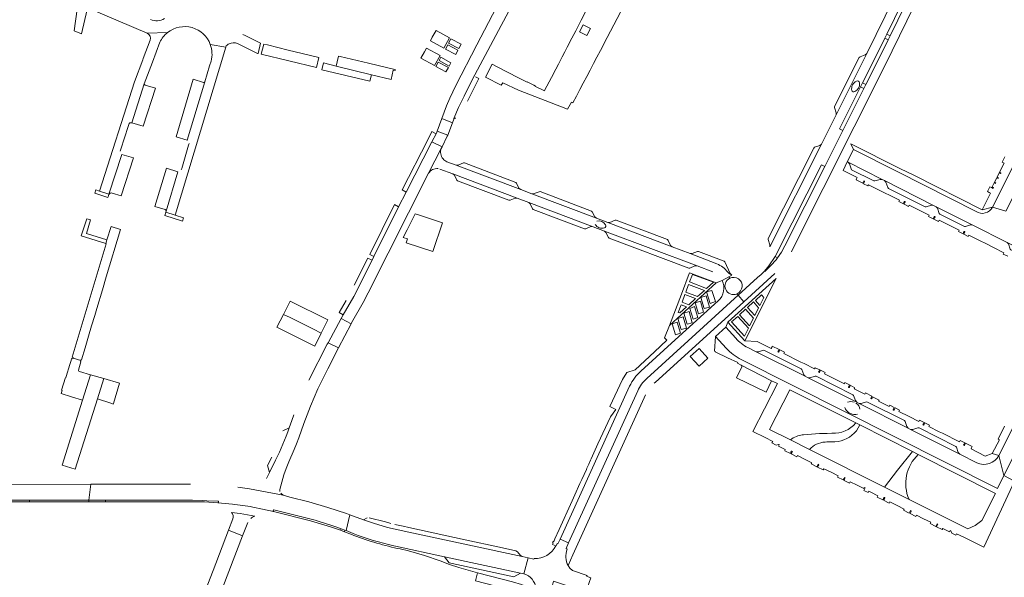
# Model space of a CAD drawing. Header units: metres. Extents: x 166325 to 190320, y 381923 to 404576.
# Tile 306 of 656: x 174100 to 174459, y 387738 to 387942. Entities that reach past the tile are written whole.
import ezdxf

# ---------------------------------------------------------------- set-up
doc = ezdxf.new("R2010")
doc.units = ezdxf.units.M
for name, color, linetype, lineweight in [('B-WE-VH-VERHARDING_ASFALT-GV', 8, 'Continuous', 18), ('B-WE-VH-VERHARDING_BETONSTRAATSTEEN-GV', 8, 'Continuous', 18), ('B-WE-VH-VERHARDING_STRAATBAKSTEEN-GV', 8, 'Continuous', 18)]:
    doc.layers.add(name, color=color, linetype=linetype, lineweight=lineweight)

msp = doc.modelspace()

# ---------------------------------------------------------------- linework, layer by layer
at = {"layer": 'B-WE-VH-VERHARDING_ASFALT-GV', "flags": 128}
for points in [[(174381.365, 387857.322), (174381.764, 387858.117), (174415.387, 387925.134), (174439.587, 387974.574)], [(174425.944, 387953.698), (174417.373, 387936.193), (174416.615, 387934.642), (174412.666, 387926.578), (174408.561, 387918.402), (174407.811, 387916.908), (174400.087, 387901.526), (174393.494, 387888.396), (174378.976, 387859.483), (174377.73, 387857.183), (174376.266, 387855.015), (174375.777, 387854.381), (174373.859, 387852.241), (174372.324, 387850.786), (174371.583, 387850.125), (174371.457, 387850.25), (174370.228, 387849.005), (174368.927, 387847.835), (174361.911, 387841.454), (174363.905, 387838.966), (174375.294, 387849.326)], [(174355.666, 387831.471), (174363.905, 387838.966), (174361.911, 387841.454), (174343.608, 387824.806), (174328.488, 387811.056)], [(174331.231, 387809.244), (174331.635, 387809.611), (174355.666, 387831.471)], [(174325.224, 387806.525), (174299.973, 387751.001), (174299.02, 387748.863), (174299.49, 387748.62)], [(174299.778, 387742.678), (174301.562, 387746.609), (174327.594, 387803.944), (174328.071, 387804.994)], [(174225.111, 387759.348), (174220.118, 387761.219), (174218.679, 387755.447), (174221.349, 387754.394)], [(174236.101, 387749.938), (174236.708, 387749.807), (174254.666, 387745.923), (174282.375, 387739.931), (174283.649, 387739.655), (174285.138, 387745.478), (174282.963, 387745.945), (174241.624, 387754.831), (174233.881, 387756.642), (174228.708, 387758.116), (174225.111, 387759.348)]]:
    msp.add_lwpolyline(points, dxfattribs=at)
at = {"layer": 'B-WE-VH-VERHARDING_ASFALT-GV'}
for points in [[(174328.488, 387811.056, 0.0965902), (174325.224, 387806.525)], [(174299.49, 387748.62, 0.230116), (174299.778, 387742.678)]]:
    msp.add_lwpolyline(points, format="xyb", dxfattribs=at)
at = {"layer": 'B-WE-VH-VERHARDING_ASFALT-GV', "flags": 128}
msp.add_lwpolyline([(174266.746, 387740.003), (174265.968, 387737.137), (174280.029, 387733.459), (174282.302, 387732.761), (174285.846, 387731.074), (174287.354, 387730.584), (174291.774, 387729.444), (174292.514, 387729.244), (174293.266, 387732.176), (174287.398, 387733.706), (174284.212, 387735.214), (174282.738, 387735.75), (174279.418, 387736.737)], close=True, dxfattribs=at)
at = {"layer": 'B-WE-VH-VERHARDING_BETONSTRAATSTEEN-GV', "flags": 128}
for points in [[(174489.886, 387943.448), (174454.721, 387873.53), (174459.624, 387872.069), (174485.633, 387923.786), (174487.015, 387926.57), (174489.622, 387931.66), (174491.025, 387934.443), (174499.71, 387951.568), (174521.321, 387994.497)], [(174406.584, 387917.522), (174407.331, 387919.004), (174413.38, 387931.017), (174415.44, 387935.239), (174416.192, 387936.782), (174424.734, 387954.293), (174425.488, 387955.839), (174433.245, 387971.688), (174439.021, 387983.569), (174439.649, 387984.86), (174436.674, 387986.426), (174430.746, 387974.371), (174429.101, 387971.038), (174419.001, 387950.421), (174408.827, 387929.651), (174397.669, 387907.336), (174392.272, 387896.543), (174373.388, 387859.035)], [(174082.552, 387953.663), (174082.558, 387953.378), (174082.682, 387953.362), (174120.802, 387948.288), (174120.606, 387946.93), (174120.461, 387945.922), (174119.407, 387937.972), (174122.066, 387936.822), (174124.166, 387945.802)], [(174129.257, 387952.364), (174129.254, 387952.472), (174126.618, 387952.884), (174124.849, 387946.099), (174146.028, 387937.127), (174153.505, 387937.336)], [(174307.623, 387947.782), (174304.555, 387941.832), (174303.554, 387939.878), (174302.55, 387937.92), (174301.157, 387935.256), (174299.461, 387932.013), (174298.573, 387930.295), (174297.641, 387928.491), (174296.229, 387925.795), (174295.305, 387924.021), (174293.717, 387920.974), (174291.217, 387916.131), (174291.158, 387916.017), (174287.837, 387917.692), (174287.881, 387917.782), (174287.229, 387918.159), (174284.855, 387919.343), (174284.786, 387919.23), (174281.674, 387920.822), (174273.62, 387924.94), (174272.013, 387925.776), (174269.588, 387921.103), (174275.389, 387918.085), (174275.893, 387919.015), (174281.717, 387916.253), (174299.614, 387909.334), (174301.055, 387911.982), (174301.538, 387911.734), (174302.818, 387914.162), (174304.068, 387916.533), (174305.318, 387918.903), (174306.568, 387921.274), (174307.818, 387923.645), (174309.067, 387926.015), (174310.317, 387928.386), (174311.567, 387930.757), (174314.067, 387935.498), (174320.184, 387947.101)], [(174459.264, 387891.907), (174458.291, 387889.967), (174458.995, 387889.617), (174457.351, 387886.335), (174457.828, 387886.096), (174457.757, 387885.95), (174457.692, 387885.815), (174457.201, 387886.059), (174456.445, 387884.544), (174456.933, 387884.309), (174456.797, 387884.015), (174456.307, 387884.266), (174455.543, 387882.759), (174456.032, 387882.513), (174455.889, 387882.235), (174455.384, 387882.512), (174454.645, 387880.98), (174455.134, 387880.728), (174455.063, 387880.592), (174454.987, 387880.448), (174454.421, 387880.745), (174453.838, 387881.051), (174452.909, 387879.282), (174453.499, 387878.951), (174454.075, 387878.651), (174451.038, 387872.611), (174454.721, 387873.53), (174489.886, 387943.448)], [(174153.505, 387937.336), (174146.028, 387937.127)], [(174147.158, 387934.522), (174144.626, 387927.872), (174144.458, 387927.431), (174141.379, 387919.345), (174128.662, 387879.411), (174132.127, 387878.319), (174136.868, 387892.868)], [(174145.023, 387918.565), (174147.976, 387926.502), (174150.692, 387933.805)], [(174179.047, 387933.302), (174186.308, 387929.699), (174186.548, 387929.692), (174187.482, 387933.411), (174181.864, 387936.312), (174181.813, 387936.211), (174180.946, 387936.596)], [(174157.237, 387886.498), (174152.947, 387872.097), (174152.84, 387871.761), (174156.338, 387870.681), (174174.774, 387932.018)], [(174169.13, 387932.95), (174174.774, 387932.018)], [(174169.415, 387926.935), (174168.879, 387925.143), (174167.165, 387919.406), (174160.676, 387898.018), (174160.78, 387897.986)], [(174166.577, 387919.091), (174162.808, 387920.263), (174156.597, 387899.255), (174160.676, 387898.018), (174167.165, 387919.406)], [(174265.679, 387921.849), (174265.246, 387921.039), (174261.779, 387914.138), (174259.804, 387909.99), (174258.077, 387905.898), (174258.053, 387905.742)], [(174262.989, 387912.274), (174264.324, 387914.974), (174267.206, 387920.622), (174265.983, 387921.201)], [(174406.156, 387918.903), (174406.13, 387919.045)], [(174140.511, 387904.393), (174145.023, 387918.565)], [(174145.023, 387918.565), (174140.511, 387904.393), (174144.624, 387903.145), (174149.059, 387917.013), (174145.302, 387918.159)], [(174361.523, 387841.933), (174361.911, 387841.454), (174368.927, 387847.835), (174370.228, 387849.005), (174371.457, 387850.25), (174373.087, 387852.161), (174375.374, 387855.549), (174375.837, 387856.381), (174376.273, 387857.227), (174392.298, 387889.033), (174393.494, 387888.396), (174400.087, 387901.526), (174398.836, 387902.135), (174406.584, 387917.522)], [(174136.238, 387894.039), (174136.453, 387894.721), (174139.07, 387903.012), (174139.309, 387903.77)], [(174161.391, 387896.836), (174161.196, 387896.183), (174158.663, 387887.71), (174158.499, 387887.162)], [(174253.458, 387895.045), (174248.807, 387885.933)], [(174448.785, 387872.022), (174420.159, 387886.455), (174404.016, 387894.595), (174401.733, 387890.147), (174401.998, 387890.013), (174414.521, 387883.683), (174415.305, 387883.286), (174433.249, 387874.216), (174434.232, 387873.721), (174447.52, 387867.036), (174460.092, 387860.712), (174477.94, 387851.733), (174483.359, 387849.007)], [(174425.972, 387885.223), (174421.211, 387887.631), (174402.971, 387896.732), (174404.016, 387894.595), (174420.159, 387886.455), (174448.785, 387872.022)], [(174141.018, 387891.625), (174136.868, 387892.868), (174132.127, 387878.319), (174132.091, 387878.209)], [(174133.305, 387878.734), (174136.574, 387877.685), (174141.018, 387891.625)], [(174286.495, 387878.456), (174282.469, 387879.978), (174258.891, 387888.889), (174255.544, 387890.154)], [(174447.52, 387867.036), (174446.774, 387867.079), (174444.89, 387866.502), (174444.509, 387866.539), (174435.557, 387870.998), (174435.327, 387871.275), (174434.647, 387873.205), (174434.232, 387873.721), (174433.249, 387874.216), (174432.473, 387874.281), (174430.554, 387873.661), (174430.18, 387873.703), (174416.746, 387880.452), (174416.524, 387880.749), (174415.854, 387882.646), (174415.305, 387883.286), (174414.521, 387883.683), (174413.683, 387883.74), (174411.774, 387883.138), (174411.391, 387883.18), (174403.327, 387887.229), (174403.113, 387887.529), (174402.478, 387889.437), (174401.998, 387890.013), (174401.733, 387890.147), (174400.217, 387886.948), (174405.324, 387884.367), (174405.124, 387883.98), (174404.916, 387883.577), (174407.359, 387882.296), (174407.585, 387882.758), (174407.777, 387883.15), (174407.945, 387883.065), (174408.057, 387883.008), (174407.869, 387882.624), (174407.636, 387882.148), (174409.292, 387881.309), (174409.525, 387881.776), (174415.773, 387878.624), (174416.93, 387878.04), (174420.761, 387876.112), (174420.528, 387875.659), (174422.205, 387874.798), (174422.435, 387875.275), (174422.627, 387875.672), (174422.764, 387875.602), (174422.906, 387875.528), (174422.704, 387875.126), (174422.479, 387874.678), (174424.14, 387873.839), (174424.371, 387874.298), (174428.011, 387872.467), (174431.663, 387870.629), (174431.434, 387870.177), (174433.092, 387869.321), (174433.326, 387869.777), (174433.535, 387870.182), (174433.657, 387870.12), (174433.818, 387870.038), (174433.612, 387869.644), (174433.378, 387869.198), (174435.022, 387868.37), (174435.264, 387868.819), (174438.906, 387866.989), (174442.555, 387865.156), (174442.331, 387864.695), (174444.008, 387863.869), (174444.225, 387864.314), (174444.418, 387864.707), (174444.551, 387864.641), (174444.702, 387864.566), (174444.503, 387864.175), (174444.272, 387863.721), (174445.923, 387862.885), (174446.166, 387863.336), (174450.02, 387861.43), (174452.554, 387860.148), (174455.062, 387858.855), (174458.888, 387856.931), (174458.654, 387856.447), (174460.32, 387855.64)], [(174157.237, 387886.498), (174153.123, 387887.826), (174148.815, 387873.844), (174152.627, 387872.691)], [(174152.947, 387872.097), (174157.237, 387886.498)], [(174252.983, 387887.514), (174257.715, 387885.731), (174281.158, 387876.894), (174285.426, 387875.284), (174308.922, 387866.427), (174313.036, 387864.841), (174346.899, 387852.111), (174352.594, 387849.964)], [(174454.721, 387873.53), (174451.038, 387872.611), (174425.972, 387885.223)], [(174128.662, 387879.411), (174127.316, 387879.857), (174126.932, 387878.643), (174131.75, 387877.138)], [(174132.091, 387878.209), (174132.127, 387878.319), (174128.662, 387879.411)], [(174354.118, 387852.899), (174344.347, 387856.636), (174337.778, 387859.105), (174314.284, 387868.021), (174310.132, 387869.523), (174286.495, 387878.456)], [(174459.624, 387872.069), (174454.721, 387873.53)], [(174483.359, 387849.007), (174477.94, 387851.733), (174477.224, 387851.793), (174475.282, 387851.198), (174474.934, 387851.224), (174461.496, 387857.964), (174461.252, 387858.256), (174460.595, 387860.138), (174460.092, 387860.712), (174447.52, 387867.036)], [(174218.7, 387839.442), (174216.177, 387835.066), (174217.637, 387834.213), (174221.524, 387840.935), (174228.181, 387854.265)], [(174228.181, 387854.265), (174226.662, 387854.961), (174221.706, 387845.031)], [(174356.719, 387853.866), (174347.349, 387857.426), (174346.974, 387857.431), (174345.108, 387856.656), (174344.347, 387856.636), (174354.118, 387852.899)], [(174358.076, 387849.896), (174358.776, 387849.256), (174359.536, 387848.783), (174358.96, 387849.318), (174356.989, 387853.61), (174356.719, 387853.866)], [(174356.039, 387846.757), (174358.438, 387848.147), (174359.536, 387848.783), (174358.776, 387849.256), (174358.076, 387849.896)], [(174358.826, 387847.62), (174358.438, 387848.147), (174356.039, 387846.757)], [(174359.536, 387848.783), (174358.438, 387848.147), (174358.826, 387847.62)], [(174356.039, 387846.757), (174353.875, 387845.966), (174336.798, 387830.419), (174334.962, 387825.894), (174335.562, 387825.274), (174335.792, 387825.037), (174331.307, 387820.78), (174324.266, 387814.218), (174321.172, 387813.221), (174319.629, 387810.613), (174315.038, 387800.769), (174317.151, 387799.657), (174315.203, 387797.053), (174310.671, 387787.138), (174308.17, 387781.609), (174307.993, 387781.2), (174307.306, 387779.672), (174306.65, 387778.227), (174306.447, 387777.776), (174304.772, 387774.063), (174304.113, 387772.608), (174302.242, 387768.463), (174301.29, 387766.339), (174296.511, 387755.8), (174294.96, 387752.43)], [(174328.488, 387811.056), (174343.608, 387824.806), (174361.911, 387841.454)], [(174361.349, 387841.84), (174361.523, 387841.933)], [(174361.911, 387841.454), (174361.523, 387841.933), (174361.349, 387841.84)], [(174459.122, 387793.554), (174456.776, 387788.905), (174457.26, 387788.661), (174454.686, 387783.56), (174457.054, 387782.919), (174486.434, 387841.324)], [(174354.614, 387839.397), (174337.561, 387823.912), (174326.298, 387813.678)], [(174360.972, 387825.678), (174357.322, 387829.729), (174353.58, 387826.343), (174357.471, 387822.064)], [(174408.093, 387805.293), (174407.953, 387805.364), (174404.258, 387807.225), (174404.49, 387807.646), (174402.836, 387808.517), (174402.603, 387808.056), (174402.405, 387807.666), (174402.31, 387807.713), (174402.118, 387807.808), (174402.308, 387808.188), (174402.549, 387808.669), (174400.886, 387809.488), (174400.657, 387809.04), (174397.062, 387810.848), (174393.347, 387812.717), (174393.593, 387813.176), (174391.948, 387814.003), (174391.709, 387813.536), (174391.509, 387813.147), (174391.417, 387813.194), (174391.225, 387813.291), (174391.423, 387813.688), (174391.653, 387814.148), (174389.967, 387814.958), (174389.768, 387814.525), (174385.939, 387816.448), (174384.792, 387817.027), (174378.545, 387820.162), (174378.78, 387820.626), (174377.12, 387821.458), (174376.878, 387820.986), (174376.686, 387820.61), (174376.576, 387820.665), (174376.4, 387820.754), (174376.59, 387821.124), (174376.803, 387821.541), (174374.331, 387822.762), (174374.139, 387822.378), (174373.943, 387821.986), (174368.844, 387824.549), (174364.26, 387824.746), (174358.102, 387831.541), (174357.322, 387829.729), (174360.972, 387825.678)], [(174353.58, 387826.343), (174353.29, 387820.998), (174353.401, 387820.95), (174353.561, 387820.882), (174353.493, 387820.724), (174353.679, 387820.636), (174358.018, 387818.597), (174361.705, 387816.864), (174361.579, 387816.615), (174363.032, 387815.876), (174374.11, 387810.191), (174376.193, 387809.123), (174371.482, 387799.941), (174367.257, 387791.706), (174371.704, 387789.4), (174374.513, 387787.971), (174374.219, 387787.469), (174375.781, 387786.666), (174376.561, 387786.934), (174376.704, 387786.863), (174376.848, 387786.792), (174376.629, 387786.338), (174379.099, 387785.105), (174378.867, 387784.64), (174380.944, 387783.625), (174381.172, 387784.072), (174381.399, 387784.515), (174381.537, 387784.446), (174381.679, 387784.374), (174381.459, 387783.918), (174381.244, 387783.472), (174383.279, 387782.432), (174383.509, 387782.892), (174386.134, 387781.579), (174388.762, 387780.265), (174388.525, 387779.814), (174390.591, 387778.773), (174390.831, 387779.239), (174391.053, 387779.671), (174391.188, 387779.605), (174391.331, 387779.535), (174391.107, 387779.087), (174390.879, 387778.628), (174392.924, 387777.592), (174393.172, 387778.05), (174395.791, 387776.738), (174398.41, 387775.425), (174398.183, 387774.959), (174400.244, 387773.939), (174400.482, 387774.402), (174400.705, 387774.837), (174400.843, 387774.765), (174400.98, 387774.694), (174400.755, 387774.24), (174400.532, 387773.789), (174402.584, 387772.762), (174402.824, 387773.218), (174405.281, 387772.005), (174407.741, 387770.79), (174407.949, 387771.208), (174408.226, 387771.068), (174407.997, 387770.613), (174407.769, 387770.159), (174409.319, 387769.383), (174409.55, 387769.834), (174410.309, 387769.455), (174412.895, 387768.163), (174412.665, 387767.702), (174414.738, 387766.679), (174414.97, 387767.134), (174415.195, 387767.575), (174415.338, 387767.502), (174415.478, 387767.43), (174415.257, 387767.002), (174415.013, 387766.532), (174417.052, 387765.476), (174417.295, 387765.956), (174419.925, 387764.64), (174422.554, 387763.325), (174422.308, 387762.872), (174424.375, 387761.841), (174424.612, 387762.307), (174424.833, 387762.742), (174424.971, 387762.672), (174425.112, 387762.602), (174424.89, 387762.158), (174424.659, 387761.696), (174426.719, 387760.665), (174426.948, 387761.123), (174429.576, 387759.805), (174432.201, 387758.489), (174431.968, 387758.029), (174434.024, 387757.007), (174434.265, 387757.471), (174434.491, 387757.904), (174434.63, 387757.835), (174434.77, 387757.766), (174434.548, 387757.324), (174434.319, 387756.869), (174436.369, 387755.831), (174436.605, 387756.284), (174439.084, 387755.054), (174439.308, 387755.494), (174439.449, 387755.427), (174439.595, 387755.357), (174439.852, 387754.579), (174441.403, 387753.807), (174441.669, 387754.31), (174444.475, 387752.909), (174448.654, 387750.83), (174451.383, 387749.485), (174451.596, 387749.394), (174462.735, 387773.505), (174458.93, 387775.541), (174456.561, 387770.827), (174363.036, 387817.905)], [(174357.471, 387822.064), (174353.58, 387826.343)], [(174194.517, 387769.683), (174194.529, 387770.461), (174196.01, 387775.765), (174196.823, 387778.161), (174197.744, 387780.518), (174199.71, 387785.017), (174200.656, 387787.166), (174201.503, 387789.356), (174203.277, 387794.583), (174205.695, 387800.943), (174208.415, 387807.18), (174211.983, 387814.553), (174215.942, 387822.159)], [(174215.942, 387822.159), (174212.162, 387824.08), (174211.788, 387823.505), (174205.119, 387810.409)], [(174406.028, 387801.9), (174405.205, 387802.314), (174387.187, 387811.376), (174386.305, 387811.819), (174368.449, 387820.783), (174365.457, 387822.285)], [(174365.457, 387822.285), (174368.449, 387820.783), (174369.266, 387820.696), (174371.164, 387821.332), (174371.547, 387821.287), (174384.885, 387814.576), (174385.148, 387814.288), (174385.811, 387812.398), (174386.305, 387811.819), (174387.187, 387811.376), (174388.08, 387811.285), (174389.992, 387811.888), (174390.385, 387811.866), (174403.789, 387805.098), (174404.032, 387804.826), (174404.682, 387802.917), (174405.205, 387802.314), (174406.028, 387801.9), (174406.823, 387801.821), (174408.738, 387802.446), (174409.136, 387802.411), (174422.583, 387795.639), (174422.811, 387795.338), (174423.485, 387793.448), (174423.965, 387792.878), (174424.872, 387792.422), (174425.651, 387792.361), (174427.549, 387792.96), (174427.934, 387792.932), (174441.347, 387786.218), (174441.603, 387785.907), (174442.268, 387783.997), (174442.811, 387783.4), (174449.06, 387780.257)], [(174363.248, 387815.21), (174361.238, 387811.193), (174372.055, 387806.062), (174374.11, 387810.191), (174363.032, 387815.876)], [(174363.036, 387817.905), (174456.561, 387770.827), (174458.93, 387775.541), (174457.054, 387782.919)], [(174294.087, 387751.236), (174294.296, 387750.829), (174294.123, 387750.437), (174295.294, 387749.949), (174295.439, 387749.87), (174295.825, 387750.707), (174296.051, 387750.6), (174296.856, 387752.373), (174322.258, 387808.229)], [(174322.258, 387808.229), (174296.856, 387752.373), (174299.973, 387751.001), (174325.224, 387806.525)], [(174457.054, 387782.919), (174454.686, 387783.56), (174452.05, 387782.677), (174446.919, 387785.262), (174447.106, 387785.64), (174447.349, 387786.132), (174444.89, 387787.348), (174444.655, 387786.88), (174444.462, 387786.496), (174444.417, 387786.518), (174444.176, 387786.635), (174444.38, 387787.054), (174444.595, 387787.496), (174442.95, 387788.324), (174442.712, 387787.866), (174436.478, 387791.018), (174435.325, 387791.58), (174431.491, 387793.511), (174431.726, 387793.972), (174430.077, 387794.799), (174429.836, 387794.341), (174429.632, 387793.951), (174429.536, 387794), (174429.351, 387794.094), (174429.538, 387794.467), (174429.78, 387794.949), (174428.13, 387795.791), (174427.888, 387795.321), (174424.288, 387797.133), (174420.598, 387798.99), (174420.832, 387799.466), (174419.171, 387800.284), (174418.947, 387799.842), (174418.738, 387799.429), (174418.643, 387799.48), (174418.458, 387799.577), (174418.657, 387799.981), (174418.88, 387800.432), (174417.228, 387801.259), (174416.998, 387800.802), (174413.397, 387802.619), (174413.178, 387802.73), (174413.387, 387803.124), (174410.972, 387804.332), (174410.766, 387803.93), (174410.571, 387803.548), (174410.287, 387803.691), (174410.486, 387804.068), (174410.727, 387804.526), (174408.326, 387805.753), (174408.093, 387805.293)], [(174449.06, 387780.257), (174442.811, 387783.4), (174424.872, 387792.422), (174423.965, 387792.878), (174406.028, 387801.9)], [(174199.629, 387797.756), (174198.873, 387795.65), (174197.924, 387793.005)], [(174402.976, 387798.201), (174402.301, 387798.519)], [(174197.924, 387793.005), (174195.653, 387791.927)], [(174191.542, 387782.296), (174190.001, 387779.204), (174190.75, 387776.733), (174192.986, 387781.177)], [(174192.986, 387781.177), (174190.75, 387776.733), (174189.632, 387774.511)], [(174125.543, 387772.379), (174040.248, 387772.175), (174039.682, 387772.186), (174024.1, 387773.041), (173981.956, 387775.565), (173980.416, 387775.837), (173978.566, 387776.396)], [(174037.519, 387766.514), (174092.171, 387766.558), (174103.127, 387766.567), (174124.81, 387766.584), (174125.543, 387772.379)], [(174161.945, 387772.388), (174128.898, 387772.387), (174125.543, 387772.379), (174124.81, 387766.584), (174130.831, 387766.58), (174162.601, 387766.518), (174166.257, 387766.426), (174167.881, 387766.334), (174171.964, 387766.163)], [(174195.715, 387768.419), (174183.435, 387770.757), (174179.177, 387771.354)], [(174183.435, 387770.757), (174195.715, 387768.419), (174194.817, 387769.074)], [(174216.864, 387756.132), (174218.298, 387755.576), (174218.679, 387755.447), (174220.118, 387761.219), (174218.895, 387761.677), (174212.047, 387763.928), (174205.146, 387765.944), (174198.169, 387767.681), (174196.98, 387767.986), (174195.715, 387768.419)], [(174171.883, 387765.577), (174177.178, 387765.088)], [(174184.654, 387764.05), (174188.176, 387763.327), (174192.254, 387762.49)], [(174226.462, 387760.091), (174225.111, 387759.348), (174228.708, 387758.116), (174233.881, 387756.642), (174241.624, 387754.831), (174282.963, 387745.945), (174282.355, 387746.346), (174281.339, 387747.745), (174280.701, 387748.127), (174274.698, 387749.403), (174262.199, 387752.131), (174241.592, 387756.581), (174239.504, 387757.057)], [(174235.023, 387758.11), (174233.111, 387758.614), (174227.192, 387760.176)], [(174239.504, 387757.057), (174236.551, 387757.73)], [(174299.49, 387748.62), (174299.02, 387748.863), (174299.973, 387751.001), (174296.856, 387752.373), (174296.051, 387750.6), (174295.825, 387750.707), (174295.439, 387749.87), (174295.294, 387749.949)], [(174287.326, 387745.319), (174287.284, 387745.035), (174285.138, 387745.478), (174283.649, 387739.655)], [(174287.398, 387733.706), (174293.266, 387732.176), (174294.427, 387736.977), (174299.184, 387735.466), (174305.721, 387733.244), (174306.218, 387733.052), (174308.122, 387738.17), (174306.555, 387738.764), (174306.709, 387739.116), (174301.359, 387740.942), (174300.439, 387741.718), (174299.778, 387742.678)]]:
    msp.add_lwpolyline(points, dxfattribs=at)
for points in [[(174279.106, 387946.987), (174274.955, 387949.204), (174266.478, 387932.835), (174258.788, 387917.987), (174256.604, 387913.442), (174255.315, 387910.565), (174253.648, 387905.904), (174257.605, 387904.378), (174258.053, 387905.742), (174258.077, 387905.898), (174259.804, 387909.99), (174261.779, 387914.138), (174265.246, 387921.039), (174265.679, 387921.849)], [(174256.49, 387935.374), (174251.542, 387938.104), (174250.189, 387935.621), (174249.497, 387934.361), (174254.448, 387931.629)], [(174306.58, 387936.259), (174303.972, 387937.637), (174305.338, 387940.222), (174307.946, 387938.843)], [(174257.009, 387935.048), (174256.152, 387933.465), (174259.826, 387931.477), (174260.683, 387933.06)], [(174252.999, 387928.954), (174248.036, 387931.688), (174247.284, 387930.291), (174246.025, 387928.006), (174251, 387925.268)], [(174255.883, 387932.92), (174255.038, 387931.331), (174258.726, 387929.369), (174259.571, 387930.958)], [(174408.827, 387929.651), (174408.259, 387929.168), (174406.375, 387928.491), (174406.061, 387928.237), (174397.093, 387910.345), (174397.077, 387909.944), (174397.724, 387908.048), (174397.669, 387907.336)], [(174215.097, 387925.079), (174210.405, 387926.237), (174209.871, 387923.788), (174227.36, 387919.551), (174227.959, 387921.949)], [(174252.383, 387926.572), (174251.504, 387924.978), (174255.168, 387922.958), (174256.046, 387924.552)], [(174253.314, 387928.318), (174252.65, 387927.108), (174256.338, 387925.084), (174257.002, 387926.294)], [(174257.605, 387904.378), (174253.648, 387905.904), (174252.022, 387901.356), (174255.825, 387899.9)], [(174250.053, 387897.406), (174251.578, 387900.377), (174250.048, 387901.178), (174248.506, 387898.15), (174239.193, 387879.862), (174240.648, 387879.079)], [(174255.659, 387899.482), (174255.825, 387899.9), (174252.022, 387901.356), (174251.891, 387900.988), (174251.578, 387900.377), (174250.053, 387897.406), (174253.747, 387895.628)], [(174248.807, 387885.933), (174253.458, 387895.045), (174253.747, 387895.628), (174250.053, 387897.406), (174240.648, 387879.079), (174237.882, 387873.689), (174228.84, 387855.583), (174228.181, 387854.265), (174221.524, 387840.935), (174217.637, 387834.213), (174216.925, 387832.896), (174220.53, 387830.973), (174220.687, 387831.274), (174224.941, 387838.804), (174226.802, 387842.346)], [(174392.272, 387896.543), (174391.689, 387896.054), (174389.79, 387895.431), (174389.488, 387895.171), (174372.84, 387862.08), (174372.792, 387861.753), (174373.428, 387859.786), (174373.388, 387859.035)], [(174261.899, 387889.732), (174261.521, 387889.747), (174259.681, 387888.934), (174258.891, 387888.889), (174282.469, 387879.978), (174281.842, 387880.551), (174280.955, 387882.348), (174280.672, 387882.636)], [(174401.998, 387890.013), (174402.478, 387889.437), (174403.113, 387887.529), (174403.327, 387887.229), (174411.391, 387883.18), (174411.774, 387883.138), (174413.683, 387883.74), (174414.521, 387883.683)], [(174257.715, 387885.731), (174258.247, 387885.246), (174259.12, 387883.439), (174259.424, 387883.16), (174278.149, 387876.115), (174278.571, 387876.116), (174280.409, 387876.9), (174281.158, 387876.894)], [(174415.305, 387883.286), (174415.854, 387882.646), (174416.524, 387880.749), (174416.746, 387880.452), (174430.18, 387873.703), (174430.554, 387873.661), (174432.473, 387874.281), (174433.249, 387874.216)], [(174289.604, 387879.249), (174289.221, 387879.234), (174287.374, 387878.514), (174286.495, 387878.456), (174310.132, 387869.523), (174309.49, 387870.102), (174308.618, 387871.906), (174308.33, 387872.155)], [(174237.882, 387873.689), (174236.374, 387874.492), (174227.317, 387856.318), (174228.84, 387855.583)], [(174285.426, 387875.284), (174285.936, 387874.816), (174286.825, 387872.984), (174287.07, 387872.706), (174305.827, 387865.669), (174306.217, 387865.663), (174308.073, 387866.456), (174308.922, 387866.427)], [(174434.232, 387873.721), (174434.647, 387873.205), (174435.327, 387871.275), (174435.557, 387870.998), (174444.509, 387866.539), (174444.89, 387866.502), (174446.774, 387867.079), (174447.52, 387867.036)], [(174156.338, 387870.681), (174152.84, 387871.761), (174152.456, 387870.557), (174159.013, 387868.471), (174159.385, 387869.695)], [(174253.97, 387867.829), (174245.889, 387870.473), (174243.884, 387871.129), (174240.958, 387865.294), (174239.531, 387862.504), (174241.118, 387861.954), (174240.657, 387860.497), (174250.388, 387857.432)], [(174317.294, 387868.82), (174316.911, 387868.806), (174315.053, 387868.026), (174314.284, 387868.021), (174337.778, 387859.105), (174337.218, 387859.619), (174336.316, 387861.434), (174336.042, 387861.707)], [(174313.036, 387864.841), (174313.597, 387864.311), (174314.506, 387862.517), (174314.795, 387862.251), (174343.838, 387851.337), (174344.244, 387851.342), (174346.098, 387852.108), (174346.899, 387852.111)], [(174353.875, 387845.966), (174344.127, 387849.598), (174344.03, 387849.339), (174341.221, 387841.824), (174336.798, 387830.419)], [(174344.125, 387846.271), (174345.172, 387849.034), (174352.85, 387846.163), (174350.373, 387843.908)], [(174342.728, 387842.538), (174343.783, 387845.357), (174349.589, 387843.198), (174347.057, 387840.949)], [(174342.426, 387841.651), (174346.298, 387840.212), (174343.813, 387837.952), (174341.372, 387838.85)], [(174351.43, 387837.113), (174350.16, 387841.225), (174348.263, 387840.62), (174349.508, 387836.523)], [(174349.508, 387836.523), (174348.263, 387840.62), (174350.16, 387841.225), (174351.43, 387837.113)], [(174350.356, 387842.596), (174351.648, 387838.441), (174353.549, 387839.067), (174352.276, 387843.184)], [(174491.533, 387840.435), (174486.434, 387841.324), (174457.054, 387782.919), (174458.93, 387775.541)], [(174343.002, 387837.22), (174340.538, 387834.946), (174339.975, 387835.14), (174341.019, 387837.955)], [(174347.16, 387833.261), (174345.938, 387837.348), (174344.221, 387836.529), (174345.393, 387832.701)], [(174345.393, 387832.701), (174344.221, 387836.529), (174345.938, 387837.348), (174347.16, 387833.261)], [(174349.261, 387835.198), (174348.093, 387839.246), (174346.144, 387838.686), (174347.403, 387834.606)], [(174347.403, 387834.606), (174346.144, 387838.686), (174348.093, 387839.246), (174349.261, 387835.198)], [(174220.53, 387830.973), (174216.925, 387832.896), (174212.162, 387824.08), (174215.942, 387822.159)], [(174343.004, 387829.409), (174341.813, 387833.546), (174339.88, 387832.954), (174341.077, 387828.855)], [(174339.88, 387832.954), (174341.813, 387833.546), (174343.004, 387829.409), (174341.077, 387828.855)], [(174345.124, 387831.367), (174343.933, 387835.532), (174341.988, 387834.914), (174343.213, 387830.815)], [(174341.988, 387834.914), (174343.933, 387835.532), (174345.124, 387831.367), (174343.213, 387830.815)], [(174340.858, 387827.507), (174339.652, 387831.577), (174337.753, 387831.003), (174338.944, 387826.909)], [(174337.753, 387831.003), (174339.652, 387831.577), (174340.858, 387827.507), (174338.944, 387826.909)], [(174347.606, 387822.018), (174344.379, 387819.097), (174347.625, 387815.525), (174350.821, 387818.439)], [(174368.449, 387820.783), (174386.305, 387811.819), (174385.811, 387812.398), (174385.148, 387814.288), (174384.885, 387814.576), (174371.547, 387821.287), (174371.164, 387821.332), (174369.266, 387820.696)], [(174387.187, 387811.376), (174405.205, 387802.314), (174404.682, 387802.917), (174404.032, 387804.826), (174403.789, 387805.098), (174390.385, 387811.866), (174389.992, 387811.888), (174388.08, 387811.285)], [(174404.823, 387794.761), (174406.305, 387794.029), (174425.531, 387784.336), (174427.643, 387783.259), (174455.859, 387769.019), (174450.884, 387759.114), (174448.45, 387757.352), (174445.803, 387756.067), (174424.271, 387766.837), (174415.366, 387771.304), (174387.909, 387785.044), (174380.956, 387788.562), (174373.331, 387792.361), (174380.787, 387806.81)], [(174406.028, 387801.9), (174423.965, 387792.878), (174423.485, 387793.448), (174422.811, 387795.338), (174422.583, 387795.639), (174409.136, 387802.411), (174408.738, 387802.446), (174406.823, 387801.821)], [(174424.872, 387792.422), (174442.811, 387783.4), (174442.268, 387783.997), (174441.603, 387785.907), (174441.347, 387786.218), (174427.934, 387792.932), (174427.549, 387792.96), (174425.651, 387792.361)], [(174103.127, 387766.567), (174092.171, 387766.558), (174092.235, 387765.921), (174103.143, 387765.936)], [(174130.831, 387766.58), (174124.81, 387766.584), (174124.796, 387765.965), (174130.682, 387765.973), (174130.872, 387765.973)], [(174218.298, 387755.576), (174216.864, 387756.132), (174216.681, 387755.555), (174218.099, 387755.01)], [(174254.666, 387745.923), (174256.344, 387743.724), (174279.98, 387738.627), (174282.375, 387739.931)]]:
    msp.add_lwpolyline(points, close=True, dxfattribs=at)
at = {"layer": 'B-WE-VH-VERHARDING_BETONSTRAATSTEEN-GV'}
for points in [[(174152.398, 387942.477, -0.2371871), (174147.271, 387942.052)], [(174146.028, 387937.127, -0.3992137), (174147.158, 387934.522)], [(174150.692, 387933.805, -0.1141246), (174153.505, 387937.336)], [(174153.505, 387937.336, -0.5108519), (174169.13, 387932.95)], [(174174.774, 387932.018, -0.2480525), (174176.015, 387933.261)], [(174176.015, 387933.261, -0.2272458), (174179.047, 387933.302)], [(174169.13, 387932.95, -0.1537757), (174169.415, 387926.935)], [(174167.165, 387919.406, -0.3940374), (174166.577, 387919.091)], [(174405.108, 387919.623, 0.3683267), (174403.411, 387916.193)], [(174404.434, 387915.775, 0.3414257), (174406.156, 387918.903)], [(174406.13, 387919.045, 0.4988192), (174405.108, 387919.623)], [(174145.302, 387918.159, -0.3213586), (174145.023, 387918.565)], [(174404.434, 387915.775, -0.5107087), (174403.411, 387916.193)], [(174258.053, 387905.742, -0.4146627), (174258.751, 387906.092)], [(174139.309, 387903.77, -0.4005379), (174140.511, 387904.393)], [(174254.122, 387891.177, -0.2793805), (174253.458, 387895.045)], [(174255.544, 387890.154, -0.117601), (174254.122, 387891.177)], [(174248.807, 387885.933, -0.2919735), (174252.316, 387887.654)], [(174131.75, 387877.138, -0.0534512), (174132.091, 387878.209)], [(174132.091, 387878.209, -0.3444412), (174133.305, 387878.734)], [(174152.627, 387872.691, -0.3914748), (174152.947, 387872.097)], [(174454.721, 387873.53, -0.447672), (174448.785, 387872.022)], [(174310.268, 387868.496, -0.3059719), (174313.486, 387867.153)], [(174313.058, 387865.982, -0.3377351), (174309.673, 387867.276)], [(174313.486, 387867.153, -0.5153664), (174313.058, 387865.982)], [(174354.118, 387852.899, -0.1183158), (174358.076, 387849.896)], [(174358.826, 387847.62, 0.9540177), (174361.349, 387841.84)], [(174358.826, 387847.62, -1.0081591), (174361.523, 387841.933)], [(174356.039, 387846.757, -0.326861), (174354.614, 387839.397)], [(174365.457, 387822.285, -0.0849833), (174360.972, 387825.678)], [(174363.036, 387817.905, -0.083516), (174357.471, 387822.064)], [(174363.032, 387815.876, -0.3983378), (174363.248, 387815.21)], [(174326.298, 387813.678, 0.0954852), (174322.258, 387808.229)], [(174402.301, 387798.519, -0.1671444), (174400.863, 387800.42)], [(174401.814, 387802.313, -0.1762018), (174404.258, 387802.393)], [(174404.91, 387802.049, -0.2195674), (174406.361, 387799.78)], [(174405.415, 387797.957, -0.1761266), (174402.976, 387798.201)], [(174192.986, 387781.177, 0.0331521), (174197.924, 387793.005)], [(174457.054, 387782.919, -0.4087176), (174449.06, 387780.257)], [(174177.178, 387765.088, -0.0218246), (174184.654, 387764.05)], [(174295.294, 387749.949, -0.314359), (174287.326, 387745.319)], [(174294.96, 387752.43, -0.2258196), (174294.087, 387751.236)], [(174283.649, 387739.655, -0.3274668), (174287.959, 387734.262)]]:
    msp.add_lwpolyline(points, format="xyb", dxfattribs=at)
at = {"layer": 'B-WE-VH-VERHARDING_STRAATBAKSTEEN-GV', "flags": 128}
for points in [[(174417.373, 387936.193), (174416.192, 387936.782), (174415.44, 387935.239), (174416.615, 387934.642)], [(174197.534, 387930.965), (174189.997, 387932.813), (174188.658, 387933.153), (174187.712, 387929.411), (174207.866, 387924.57), (174208.785, 387928.29), (174208.326, 387928.375)], [(174226.935, 387926.132), (174216.583, 387928.624), (174215.981, 387928.779), (174215.482, 387926.69), (174215.097, 387925.079), (174227.959, 387921.949), (174235.11, 387920.225), (174235.948, 387923.599), (174236.685, 387923.457), (174236.767, 387923.73), (174236.566, 387923.794)], [(174408.561, 387918.402), (174407.331, 387919.004), (174406.584, 387917.522), (174407.811, 387916.908)], [(174123.855, 387863.912), (174125.407, 387868.892), (174123.981, 387869.327), (174121.994, 387863.053), (174130.986, 387860.27), (174131.36, 387861.589)], [(174129.702, 387843.344), (174131.115, 387848.074), (174136.285, 387865.45), (174132.884, 387866.509), (174131.36, 387861.589), (174130.986, 387860.27), (174131.091, 387860.237), (174119.403, 387821.268), (174118.672, 387818.841), (174119.084, 387818.718), (174118.987, 387818.397), (174121.792, 387817.579), (174121.875, 387817.877), (174122.056, 387817.823), (174123.412, 387822.261), (174124.685, 387826.507), (174125.777, 387830.284), (174126.938, 387834.056), (174127.72, 387836.566)], [(174376.266, 387855.015), (174375.374, 387855.549), (174373.087, 387852.161), (174371.457, 387850.25), (174371.583, 387850.125), (174372.324, 387850.786), (174373.859, 387852.241), (174375.777, 387854.381)], [(174375.7, 387847.544), (174358.102, 387831.541), (174364.26, 387824.746)], [(174371.236, 387840.612), (174369.814, 387837.687), (174368.166, 387839.549), (174370.361, 387841.582)], [(174198.236, 387839.263), (174195.819, 387834.425), (174198.279, 387833.23), (174206.843, 387828.971), (174209.608, 387827.611), (174212.062, 387832.405)], [(174367.487, 387833.094), (174366.04, 387830.229), (174362.374, 387834.304), (174364.595, 387836.322)], [(174369.362, 387836.829), (174367.93, 387833.958), (174365.258, 387836.916), (174367.467, 387838.949)], [(174198.279, 387833.23), (174195.819, 387834.425), (174193.461, 387829.695), (174207.241, 387822.832), (174209.608, 387827.611), (174206.843, 387828.971)], [(174365.625, 387829.34), (174364.184, 387826.472), (174359.479, 387831.677), (174361.708, 387833.681)], [(174127.897, 387803.603), (174130.214, 387810.964), (174125.401, 387812.382), (174122.49, 387803.093), (174115.067, 387779.4), (174119.808, 387777.899)], [(174135.955, 387809.273), (174130.214, 387810.964), (174127.897, 387803.603), (174132.833, 387801.962), (174133.682, 387801.68), (174133.727, 387801.832)], [(174124.81, 387766.584), (174103.127, 387766.567), (174103.143, 387765.936), (174124.796, 387765.965)], [(174180.929, 387753.554), (174175.801, 387755.597), (174170.146, 387740.845), (174166.555, 387731.478), (174160.805, 387716.479), (174165.874, 387714.494)]]:
    msp.add_lwpolyline(points, close=True, dxfattribs=at)
for points in [[(174120.955, 387813.977), (174121.278, 387815.074), (174121.744, 387816.658), (174121.901, 387817.19), (174121.706, 387817.273), (174121.792, 387817.579), (174118.987, 387818.397), (174118.905, 387818.127), (174118.494, 387818.251), (174118.304, 387817.621), (174117.846, 387816.1), (174116.518, 387811.694), (174116.388, 387811.263), (174116.197, 387811.322), (174114.748, 387806.684), (174115, 387806.605), (174114.67, 387805.549), (174118.404, 387804.319), (174122.49, 387803.093), (174125.401, 387812.382)], [(174125.401, 387812.382), (174121.336, 387813.579)], [(174406.305, 387794.029), (174404.823, 387794.761)], [(174405.069, 387791.867), (174406.305, 387794.029)], [(174396.134, 387791.007), (174394.351, 387790.951), (174393.496, 387790.924), (174391.567, 387790.863), (174385.749, 387790.416), (174385.245, 387790.377)], [(174380.956, 387788.562), (174387.909, 387785.044)], [(174393.659, 387787.809), (174394.278, 387787.825), (174396.469, 387787.88), (174397.213, 387787.899)], [(174427.643, 387783.259), (174425.531, 387784.336), (174420.029, 387777.575), (174415.366, 387771.304), (174424.271, 387766.837)], [(174130.831, 387766.58), (174130.872, 387765.973), (174162.161, 387766.015), (174167.028, 387765.92), (174171.883, 387765.577)], [(174171.964, 387766.163), (174167.881, 387766.334), (174166.257, 387766.426), (174162.601, 387766.518), (174130.831, 387766.58)], [(174185.339, 387760.782), (174180.021, 387761.728), (174176.845, 387762.077)], [(174192.254, 387762.49), (174205.696, 387759.058), (174213.03, 387756.813), (174216.681, 387755.555), (174216.864, 387756.132)], [(174201.589, 387760.774), (174192.36, 387763.036)], [(174177.401, 387759.771), (174175.801, 387755.597), (174180.929, 387753.554), (174182.821, 387758.463)], [(174221.349, 387754.394), (174218.679, 387755.447), (174218.298, 387755.576), (174218.099, 387755.01), (174221.032, 387753.882), (174221.549, 387753.683)], [(174254.666, 387745.923), (174236.708, 387749.807), (174236.101, 387749.938)], [(174238.499, 387748.752), (174241.545, 387748.043), (174247.318, 387746.329), (174253.02, 387744.391), (174256.443, 387743.128), (174259.924, 387742.034), (174266.746, 387740.003), (174279.418, 387736.737), (174282.738, 387735.75), (174284.212, 387735.214), (174287.398, 387733.706)], [(174283.649, 387739.655), (174282.375, 387739.931), (174279.98, 387738.627), (174256.344, 387743.724), (174254.666, 387745.923)]]:
    msp.add_lwpolyline(points, dxfattribs=at)
at = {"layer": 'B-WE-VH-VERHARDING_STRAATBAKSTEEN-GV'}
for points in [[(174121.336, 387813.579, -0.2450711), (174120.955, 387813.977)], [(174404.823, 387794.761, -0.2386296), (174396.134, 387791.007)], [(174383.201, 387789.88, 0.0810734), (174380.956, 387788.562)], [(174385.245, 387790.377, 0.0659543), (174383.201, 387789.88)], [(174397.213, 387787.899, 0.2074043), (174405.069, 387791.867)], [(174387.909, 387785.044, -0.1959014), (174393.659, 387787.809)], [(174424.271, 387766.837, -0.3154121), (174427.643, 387783.259)], [(174171.883, 387765.577, 0.7389422), (174171.964, 387766.163)], [(174176.845, 387762.077, -0.2478595), (174177.401, 387759.771)], [(174183.893, 387759.824, -0.07995), (174185.339, 387760.782)], [(174192.36, 387763.036, 0.8751852), (174192.254, 387762.49)], [(174216.864, 387756.132, 0.0260201), (174201.589, 387760.774)], [(174236.101, 387749.938, -0.0386095), (174221.349, 387754.394)], [(174221.549, 387753.683, 0.0407556), (174238.499, 387748.752)]]:
    msp.add_lwpolyline(points, format="xyb", dxfattribs=at)

doc.saveas('drawing.dxf')
